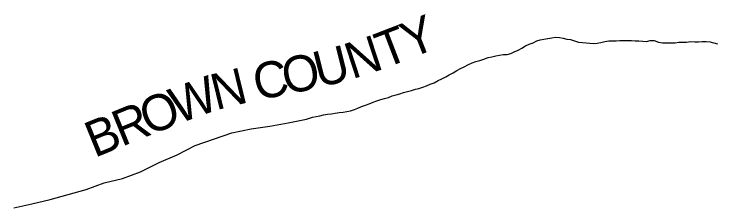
# Model space of a CAD drawing. Extents: x 1310247 to 1664935, y 235267 to 584339.
# Drawn here: x 1532599 to 1552115, y 285528 to 290910 of the extents above; entities that cross this region are included whole.
import ezdxf

# ---------------------------------------------------------------- set-up
doc = ezdxf.new("R2010")
doc.units = 0
doc.layers.add('GM_X_Adjacent_County', color=7, linetype='Continuous')
doc.layers.add('GM_X_Adjacent_County_Text', color=7, linetype='Continuous')

msp = doc.modelspace()

# ---------------------------------------------------------------- linework, layer by layer
at = {"layer": 'GM_X_Adjacent_County'}
msp.add_lwpolyline([(1532594, 285528), (1533097, 285646), (1533599, 285758), (1534100, 285902), (1534606, 286037), (1535109, 286223), (1535616, 286341), (1536117, 286531), (1536630, 286785), (1537136, 286998), (1537638, 287259), (1538142, 287436), (1538658, 287612), (1539195, 287727), (1539709, 287801), (1540219, 287890), (1540727, 287994), (1540893, 288043), (1540995, 288067), (1541097, 288089), (1541205, 288113), (1541311, 288131), (1541421, 288143), (1541531, 288157), (1541639, 288173), (1541749, 288189), (1541851, 288203), (1541957, 288221), (1542061, 288257), (1542161, 288296), (1542263, 288346), (1542369, 288378), (1542471, 288414), (1542585, 288460), (1542689, 288504), (1542793, 288538), (1542897, 288570), (1543007, 288598), (1543109, 288640), (1543225, 288672), (1543329, 288699), (1543431, 288735), (1543539, 288757), (1543647, 288789), (1543757, 288821), (1543857, 288843), (1543968, 288883), (1544068, 288917), (1544168, 288963), (1544278, 289005), (1544390, 289063), (1544490, 289110), (1544600, 289164), (1544700, 289224), (1544804, 289280), (1544910, 289344), (1545014, 289400), (1545118, 289446), (1545220, 289498), (1545334, 289553), (1545440, 289591), (1545546, 289623), (1545662, 289661), (1545778, 289701), (1545886, 289721), (1545994, 289753), (1546096, 289773), (1546200, 289789), (1546306, 289783), (1546407, 289815), (1546507, 289859), (1546611, 289905), (1546713, 289963), (1546819, 290024), (1546923, 290070), (1547031, 290114), (1547131, 290162), (1547231, 290196), (1547333, 290216), (1547439, 290230), (1547553, 290250), (1547653, 290268), (1547761, 290260), (1547867, 290238), (1547971, 290212), (1548071, 290200), (1548183, 290170), (1548297, 290134), (1548403, 290118), (1548505, 290110), (1548605, 290104), (1548716, 290094), (1548816, 290100), (1548916, 290120), (1549028, 290146), (1549136, 290164), (1549242, 290166), (1549344, 290166), (1549444, 290176), (1549550, 290180), (1549660, 290176), (1549762, 290176), (1549870, 290168), (1549970, 290164), (1550080, 290156), (1550180, 290148), (1550282, 290172), (1550398, 290172), (1550518, 290130), (1550628, 290114), (1550744, 290114), (1550860, 290108), (1550985, 290114), (1551085, 290126), (1551191, 290134), (1551297, 290134), (1551411, 290148), (1551531, 290142), (1551631, 290138), (1551735, 290152), (1551841, 290144), (1551951, 290142), (1552007, 290124), (1552057, 290108), (1552159, 290082)], dxfattribs=at)

# ---------------------------------------------------------------- texts
at = {"layer": 'GM_X_Adjacent_County_Text'}
for s, rotation, p in [('Y', 21.5092, (1543599, 289663)), ('T', 21.0497, (1542893, 289391)), ('N', 18.143, (1542000, 289097)), ('U', 14.224, (1541071, 288859)), ('C', 11.5133, (1539357, 288507)), ('O', 11.5938, (1540156, 288670)), ('N', 13.7614, (1538211, 288237)), ('W', 19.9092, (1537154, 287852)), ('O', 21.867, (1536342, 287526)), ('R', 22.1637, (1535589, 287220)), ('B', 22.1794, (1534836, 286912))]:
    msp.add_text(s, height=1000, rotation=rotation, dxfattribs=at).set_placement(p)

doc.saveas('drawing.dxf')
